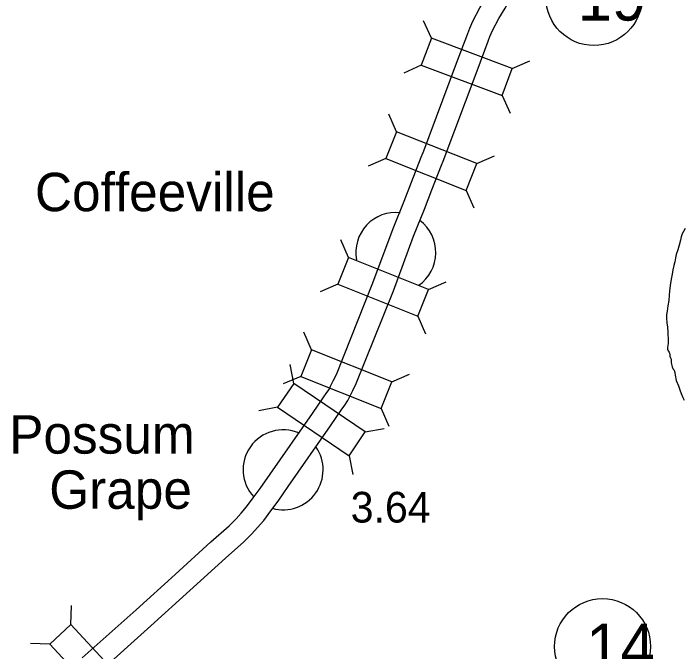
# Model space of a CAD drawing. Extents: x -939622 to -934222, y 1383701 to 1385301.
# Drawn here: x -936204.98 to -936177.33, y 1384666.45 to 1384692.78 of the extents above; entities that cross this region are included whole.
import ezdxf

# ---------------------------------------------------------------- set-up
doc = ezdxf.new("R2010")
doc.units = 0
for name, color, linetype in [('10', 7, 'Continuous'), ('20', 7, 'Continuous'), ('24', 7, 'Continuous'), ('25', 7, 'Continuous'), ('27', 7, 'Continuous'), ('9', 7, 'Continuous')]:
    doc.layers.add(name, color=color, linetype=linetype)

msp = doc.modelspace()

# ---------------------------------------------------------------- linework, layer by layer
at = {"layer": '10'}
for points in [[(-936188.097, 1384687.002), (-936186.699, 1384690.728), (-936186.239, 1384691.951), (-936186.158, 1384692.167), (-936186.027, 1384692.459), (-936185.745, 1384693.01), (-936185.471, 1384693.467), (-936185.267, 1384693.799), (-936185.068, 1384694.061), (-936184.842, 1384694.365), (-936184.618, 1384694.636), (-936184.332, 1384694.979), (-936184.059, 1384695.336), (-936183.835, 1384695.609), (-936183.593, 1384695.903), (-936183.404, 1384696.154), (-936183.165, 1384696.488), (-936183.027, 1384696.743), (-936182.932, 1384696.933), (-936182.855, 1384697.112), (-936182.81, 1384697.237), (-936182.757, 1384697.436), (-936182.193, 1384700.222), (-936181.939, 1384701.523)], [(-936187.254, 1384686.685), (-936185.856, 1384690.411), (-936185.396, 1384691.635), (-936185.325, 1384691.825), (-936185.215, 1384692.069), (-936184.958, 1384692.572), (-936184.701, 1384693), (-936184.523, 1384693.291), (-936184.349, 1384693.52), (-936184.134, 1384693.809), (-936183.926, 1384694.061), (-936183.628, 1384694.417), (-936183.353, 1384694.777), (-936183.14, 1384695.038), (-936182.885, 1384695.346), (-936182.678, 1384695.622), (-936182.4, 1384696.01), (-936182.228, 1384696.328), (-936182.116, 1384696.553), (-936182.017, 1384696.781), (-936181.949, 1384696.971), (-936181.88, 1384697.232), (-936181.31, 1384700.046), (-936181.036, 1384701.453)], [(-936202.137, 1384666.184), (-936199.911, 1384668.175), (-936198.308, 1384669.626), (-936196.832, 1384670.977), (-936196.085, 1384671.636), (-936195.795, 1384671.918), (-936195.587, 1384672.156), (-936195.359, 1384672.42), (-936195.083, 1384672.791), (-936194.795, 1384673.178), (-936194.393, 1384673.769), (-936192.642, 1384676.273), (-936192.203, 1384676.92), (-936192.049, 1384677.134), (-936191.961, 1384677.262), (-936191.894, 1384677.396), (-936191.789, 1384677.612), (-936191.657, 1384677.875), (-936190.147, 1384681.66), (-936189.31, 1384683.906), (-936188.867, 1384685.028), (-936188.563, 1384685.821), (-936188.155, 1384686.85), (-936188.095, 1384687.005)], [(-936201.531, 1384665.518), (-936199.309, 1384667.506), (-936197.702, 1384668.96), (-936196.23, 1384670.307), (-936195.473, 1384670.976), (-936195.141, 1384671.299), (-936194.907, 1384671.566), (-936194.656, 1384671.857), (-936194.361, 1384672.253), (-936194.062, 1384672.656), (-936193.652, 1384673.258), (-936191.901, 1384675.763), (-936191.465, 1384676.405), (-936191.313, 1384676.616), (-936191.184, 1384676.804), (-936191.087, 1384676.998), (-936190.983, 1384677.213), (-936190.835, 1384677.506), (-936189.307, 1384681.336), (-936188.47, 1384683.584), (-936188.028, 1384684.702), (-936187.725, 1384685.494), (-936187.317, 1384686.522), (-936187.255, 1384686.682)]]:
    msp.add_lwpolyline(points, dxfattribs=at)
at = {"layer": '20'}
for p, q in [((-936187.736, 1384691.753), (-936188.063, 1384692.474)), ((-936188.155, 1384690.641), (-936188.876, 1384690.314)), ((-936184.401, 1384690.498), (-936183.679, 1384690.825)), ((-936184.819, 1384689.386), (-936184.492, 1384688.665)), ((-936189.174, 1384687.895), (-936189.488, 1384688.622)), ((-936189.612, 1384686.791), (-936190.339, 1384686.477)), ((-936185.861, 1384686.582), (-936185.134, 1384686.896)), ((-936186.298, 1384685.477), (-936185.984, 1384684.75)), ((-936191.162, 1384682.71), (-936191.474, 1384683.438)), ((-936191.602, 1384681.606), (-936192.33, 1384681.294)), ((-936187.852, 1384681.389), (-936187.124, 1384681.701)), ((-936188.292, 1384680.285), (-936187.979, 1384679.558)), ((-936192.681, 1384678.903), (-936192.994, 1384679.631)), ((-936193.412, 1384677.511), (-936193.561, 1384678.289)), ((-936193.121, 1384677.8), (-936193.849, 1384677.487)), ((-936189.371, 1384677.582), (-936188.643, 1384677.895)), ((-936194.079, 1384676.528), (-936194.857, 1384676.379)), ((-936189.811, 1384676.479), (-936189.499, 1384675.751)), ((-936190.464, 1384675.508), (-936189.686, 1384675.657)), ((-936191.131, 1384674.525), (-936190.983, 1384673.748)), ((-936202.609, 1384667.563), (-936202.578, 1384668.354)), ((-936203.48, 1384666.756), (-936204.272, 1384666.786))]:
    msp.add_line(p, q, dxfattribs=at)
for points in [[(-936184.401, 1384690.498), (-936187.736, 1384691.753), (-936188.155, 1384690.641), (-936184.819, 1384689.386)], [(-936189.612, 1384686.791), (-936186.298, 1384685.477), (-936185.861, 1384686.582), (-936189.174, 1384687.895)], [(-936191.602, 1384681.606), (-936188.292, 1384680.285), (-936187.852, 1384681.389), (-936191.162, 1384682.71)], [(-936189.371, 1384677.582), (-936192.681, 1384678.903), (-936193.121, 1384677.8), (-936189.811, 1384676.479)], [(-936194.079, 1384676.528), (-936191.131, 1384674.525), (-936190.464, 1384675.508), (-936193.412, 1384677.511)], [(-936203.48, 1384666.756), (-936201.06, 1384664.14), (-936200.188, 1384664.947), (-936202.609, 1384667.563)]]:
    msp.add_lwpolyline(points, close=True, dxfattribs=at)
at = {"layer": '24'}
for centre, start, end in [((-936189.204, 1384682.913), 83.6131, 190.5948), ((-936189.204, 1384682.913), 304.8436, 53.1585), ((-936193.854, 1384673.947), 67.068, 222.6653), ((-936193.854, 1384673.947), 254.5537, 34.5162)]:
    msp.add_arc(centre, 1.65, start, end, dxfattribs=at)
at = {"layer": '27'}
for centre in [(-936181.033, 1384693.433), (-936180.678, 1384666.652)]:
    msp.add_circle(centre, 1.98, dxfattribs=at)
at = {"layer": '9'}
msp.add_lwpolyline([(-936177.269, 1384683.908), (-936177.345, 1384683.774), (-936177.388, 1384683.68), (-936177.428, 1384683.558), (-936177.464, 1384683.425), (-936177.52, 1384683.214), (-936177.577, 1384683.026), (-936177.639, 1384682.826), (-936177.67, 1384682.696), (-936177.7, 1384682.533), (-936177.736, 1384682.376), (-936177.778, 1384682.191), (-936177.802, 1384682.022), (-936177.846, 1384681.814), (-936177.889, 1384681.548), (-936177.912, 1384681.316), (-936177.924, 1384681.156), (-936177.949, 1384680.927), (-936177.981, 1384680.71), (-936178.016, 1384680.492), (-936178.035, 1384680.338), (-936178.038, 1384680.209), (-936178.023, 1384680.011), (-936178.004, 1384679.83), (-936177.982, 1384679.629), (-936177.964, 1384679.271), (-936177.971, 1384679.151), (-936178.001, 1384678.997), (-936177.996, 1384678.918), (-936177.974, 1384678.856), (-936177.934, 1384678.799), (-936177.912, 1384678.758), (-936177.902, 1384678.688), (-936177.898, 1384678.634), (-936177.879, 1384678.572), (-936177.851, 1384678.515), (-936177.841, 1384678.446), (-936177.848, 1384678.367), (-936177.835, 1384678.311), (-936177.8, 1384678.197), (-936177.775, 1384678.128), (-936177.762, 1384678.095), (-936177.725, 1384678.051), (-936177.699, 1384677.961), (-936177.686, 1384677.856), (-936177.639, 1384677.628), (-936177.542, 1384677.413), (-936177.488, 1384677.249), (-936177.428, 1384677.093), (-936177.371, 1384676.935), (-936177.306, 1384676.825)], dxfattribs=at)

# ---------------------------------------------------------------- texts
at = {"layer": '24'}
for s, p in [('Coffeeville', (-936204.091, 1384684.616)), ('Possum', (-936205.153, 1384674.613)), ('Grape', (-936203.502, 1384672.338))]:
    msp.add_text(s, height=1.584, dxfattribs=at).set_placement(p)
at = {"layer": '25'}
msp.add_text('3.64', height=1.2672, dxfattribs=at).set_placement((-936191.067, 1384671.769))
at = {"layer": '27'}
for s, p in [('19', (-936181.706, 1384692.482)), ('14', (-936181.351, 1384665.701))]:
    msp.add_text(s, height=1.9008, dxfattribs=at).set_placement(p)

doc.saveas('drawing.dxf')
